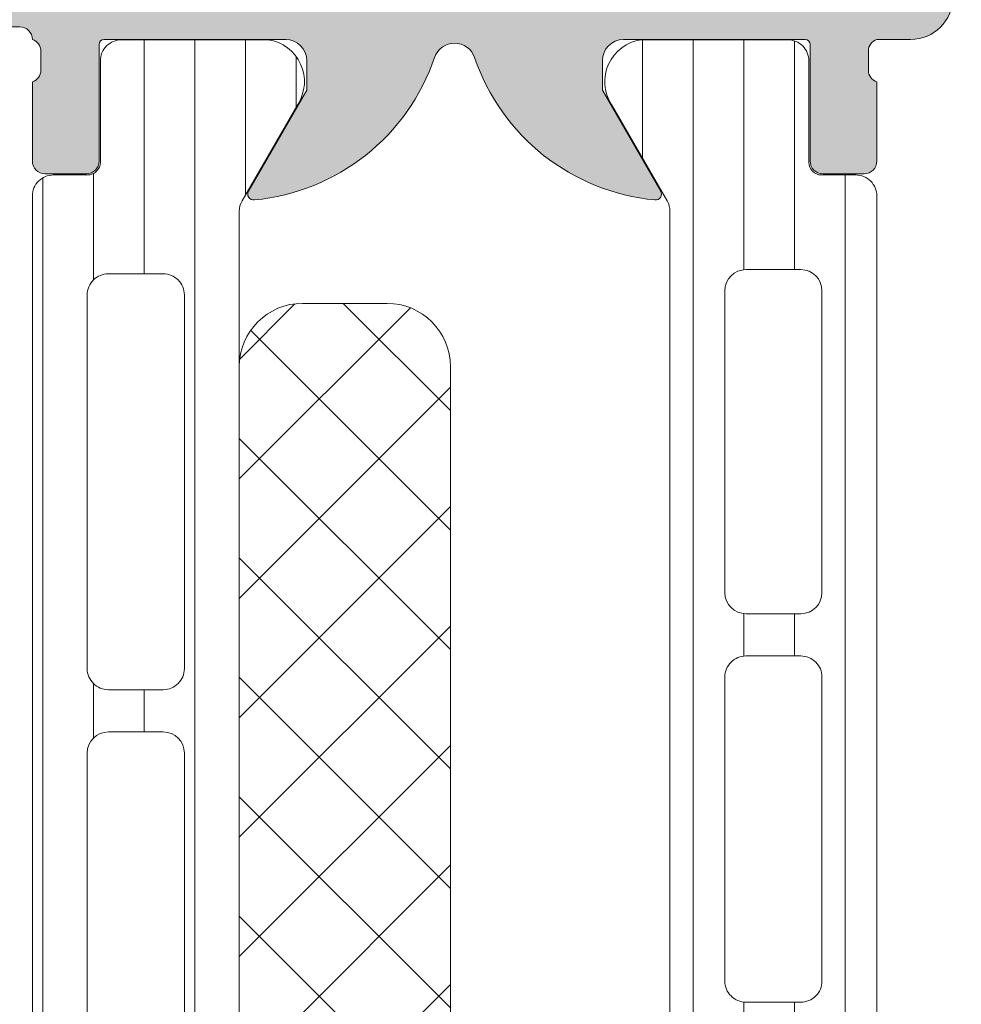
# Model space of a CAD drawing. Header units: millimetres. Extents: x 213386 to 506888, y 183055 to 450952.
# Tile 512 of 656: x 379411 to 379433, y 319036 to 319060. Entities that reach past the tile are written whole.
import ezdxf

# ---------------------------------------------------------------- set-up
doc = ezdxf.new("R2010")
doc.units = ezdxf.units.MM
doc.layers.add('FASÁDA DETAILNÍ', color=255, linetype='Continuous', lineweight=0)
doc.layers.add('NOVA', color=255, linetype='Continuous', lineweight=0)

# ---------------------------------------------------------------- blocks, each defined once
blk = doc.blocks.new('A$C69D17D4D')
at = {"layer": 'FASÁDA DETAILNÍ'}
h = blk.add_hatch(color=256, dxfattribs=at)
edge = h.paths.add_edge_path()
edge.add_arc((-18531.18959673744, 1311.061932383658), 0.120000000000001, 360.0000000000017, 450.00000000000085, ccw=False)
edge.add_line((-18531.06959673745, 1311.061932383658), (-18531.06959673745, 1308.301934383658))
edge.add_arc((-18530.76959673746, 1308.301934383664), 0.3000000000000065, 540, 629.9999999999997)
edge.add_line((-18530.76959673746, 1308.001934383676), (-18529.78962241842, 1308.001934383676))
edge.add_arc((-18529.78962241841, 1308.301934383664), 0.3000000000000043, 269.9999999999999, 360)
edge.add_line((-18529.48962241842, 1308.301934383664), (-18529.48962241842, 1310.181945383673))
edge.add_arc((-18529.41075532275, 1310.449488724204), 0.2789255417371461, 178.8371299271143, 253.5754054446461, ccw=False)
edge.add_line((-18529.68962341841, 1310.455149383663), (-18529.68962341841, 1310.908743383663))
edge.add_arc((-18529.41078597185, 1310.914411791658), 0.2788950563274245, 106.41987641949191, 181.1645893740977, ccw=False)
edge.add_line((-18529.48962241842, 1311.181932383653), (-18528.68944770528, 1311.181932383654))
edge.add_arc((-18528.68944770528, 1312.181932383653), 0.9999999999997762, 269.9999999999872, 359.9999999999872)
edge.add_line((-18527.68944770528, 1312.181932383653), (-18527.68944770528, 1315.681939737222))
edge.add_arc((-18528.68946752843, 1315.681919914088), 1.000019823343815, 360.001135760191, 449.9988642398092)
edge.add_line((-18528.68944770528, 1316.681939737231), (-18529.18944770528, 1316.681939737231))
edge.add_line((-18529.18944770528, 1316.681939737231), (-18529.18944770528, 1314.181939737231))
edge.add_arc((-18530.18949309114, 1314.181985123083), 1.000045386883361, 270.0026002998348, 359.9973997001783, ccw=False)
edge.add_line((-18530.18944770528, 1313.181939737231), (-18531.48946601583, 1313.181939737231))
edge.add_arc((-18531.48941351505, 1314.181992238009), 1.000052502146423, 180.0030079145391, 269.9969920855, ccw=False)
edge.add_line((-18532.48946601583, 1314.181939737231), (-18532.48946601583, 1321.181939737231))
edge.add_arc((-18531.96434426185, 1321.681939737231), 0.7250881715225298, 136.4038161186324, 223.5961838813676, ccw=False)
edge.add_line((-18532.48946601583, 1322.181939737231), (-18532.48946601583, 1328.216027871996))
edge.add_arc((-18531.48941351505, 1328.215975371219), 1.000052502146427, 450.0030079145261, 539.9969920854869, ccw=False)
edge.add_line((-18531.48946601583, 1329.216027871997), (-18530.18944770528, 1329.216027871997))
edge.add_arc((-18530.18949309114, 1328.215982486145), 1.000045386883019, 360.00260029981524, 449.9973997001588, ccw=False)
edge.add_line((-18529.18944770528, 1328.216027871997), (-18529.18944770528, 1326.681939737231))
edge.add_line((-18529.18944770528, 1326.681939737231), (-18528.58944160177, 1326.681939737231))
edge.add_line((-18528.58944160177, 1326.681939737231), (-18527.48946601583, 1327.781945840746))
edge.add_line((-18527.48946601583, 1327.781945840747), (-18527.48946601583, 1331.181939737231))
edge.add_line((-18527.48946601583, 1331.181939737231), (-18554.4893668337, 1331.181939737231))
edge.add_line((-18554.4893668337, 1331.181939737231), (-18554.4893668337, 1327.781945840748))
edge.add_line((-18554.4893668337, 1327.781945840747), (-18553.38939124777, 1326.68193973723))
edge.add_line((-18553.38939124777, 1326.681939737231), (-18552.78938514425, 1326.681939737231))
edge.add_line((-18552.78938514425, 1326.681939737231), (-18552.78938514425, 1328.216027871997))
edge.add_arc((-18551.7893397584, 1328.215982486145), 1.000045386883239, 450.0026002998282, 539.9973997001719, ccw=False)
edge.add_line((-18551.78938514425, 1329.216027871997), (-18550.4893668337, 1329.216027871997))
edge.add_arc((-18550.48941933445, 1328.215975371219), 1.000052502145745, 360.00300791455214, 449.99699208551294, ccw=False)
edge.add_line((-18549.4893668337, 1328.216027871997), (-18549.4893668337, 1322.18193973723))
edge.add_arc((-18550.01448858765, 1321.681939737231), 0.7250881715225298, 316.40381611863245, 403.59618388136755, ccw=False)
edge.add_line((-18549.4893668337, 1321.181939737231), (-18549.4893668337, 1314.181939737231))
edge.add_arc((-18550.48941933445, 1314.181992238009), 1.000052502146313, 270.00300791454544, 359.99699208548, ccw=False)
edge.add_line((-18550.4893668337, 1313.181939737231), (-18551.78938514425, 1313.181939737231))
edge.add_arc((-18551.7893397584, 1314.181985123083), 1.000045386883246, 180.0026002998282, 269.9973997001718, ccw=False)
edge.add_line((-18552.78938514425, 1314.181939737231), (-18552.78938514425, 1316.681939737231))
edge.add_line((-18552.78938514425, 1316.681939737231), (-18553.28938514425, 1316.681939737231))
edge.add_arc((-18553.28936532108, 1315.681919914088), 1.000019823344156, 450.0011357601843, 539.9988642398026)
edge.add_line((-18554.28938514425, 1315.681939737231), (-18554.28938514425, 1311.181939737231))
edge.add_arc((-18553.78939546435, 1311.181929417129), 0.4999896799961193, 539.9988173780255, 630.0011826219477)
edge.add_line((-18553.78938514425, 1310.681939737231), (-18552.78938514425, 1310.681939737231))
edge.add_line((-18552.78938514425, 1310.681939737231), (-18552.78938514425, 1311.481942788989))
edge.add_line((-18552.78938514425, 1311.481942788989), (-18549.78936988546, 1311.481942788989))
edge.add_arc((-18549.78936719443, 1311.181935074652), 0.3000077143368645, 359.99948607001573, 450.0005139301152, ccw=False)
edge.add_arc((-18549.56819592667, 1310.914411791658), 0.2788950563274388, 358.83541062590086, 433.58012358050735, ccw=False)
edge.add_line((-18549.28935848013, 1310.908743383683), (-18549.28935848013, 1310.455149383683))
edge.add_arc((-18549.56822657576, 1310.449488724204), 0.2789255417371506, 286.4245945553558, 361.1628700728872, ccw=False)
edge.add_line((-18549.48935948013, 1310.181945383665), (-18549.48935948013, 1308.301934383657))
edge.add_arc((-18549.18935948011, 1308.301934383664), 0.3000000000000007, 539.9999999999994, 629.9999999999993)
edge.add_line((-18549.18935948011, 1308.001934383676), (-18548.20938516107, 1308.001934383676))
edge.add_arc((-18548.20938516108, 1308.301934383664), 0.3000000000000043, 270, 360)
edge.add_line((-18547.90938516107, 1308.301934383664), (-18547.90938516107, 1311.061932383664))
edge.add_arc((-18547.78938516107, 1311.061932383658), 0.1200000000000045, 450, 539.9999999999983, ccw=False)
edge.add_line((-18547.78938516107, 1311.181932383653), (-18543.48935948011, 1311.181932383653))
edge.add_arc((-18543.48935948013, 1310.681932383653), 0.4999999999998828, 360.000000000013, 450.0000000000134, ccw=False)
edge.add_line((-18542.98935948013, 1310.681932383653), (-18542.98935948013, 1309.981932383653))
edge.add_line((-18542.98935948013, 1309.981932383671), (-18544.37085493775, 1307.589112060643))
edge.add_arc((-18544.25123969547, 1307.520052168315), 0.1381197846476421, 509.9999999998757, 637.702437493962)
edge.add_arc((-18544.69885808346, 1312.361403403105), 4.999999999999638, 275.3492280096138, 341.2905992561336)
edge.add_arc((-18539.48949094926, 1310.597177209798), 0.5000000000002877, 378.7094007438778, 521.2905992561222, ccw=False)
edge.add_arc((-18534.28012381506, 1312.361403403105), 4.999999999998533, 198.7094007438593, 264.6507719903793)
edge.add_arc((-18534.72774220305, 1307.520052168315), 0.1381197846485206, 262.2975625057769, 389.9999999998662)
edge.add_line((-18534.60812696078, 1307.589112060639), (-18535.9896224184, 1309.981932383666))
edge.add_line((-18535.98962241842, 1309.981932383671), (-18535.98962241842, 1310.681932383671))
edge.add_arc((-18535.48962241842, 1310.681932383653), 0.5000000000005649, 449.9999999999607, 539.9999999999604, ccw=False)
edge.add_line((-18535.48962241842, 1311.181932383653), (-18531.18959673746, 1311.181932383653))
edge = h.paths.add_edge_path(flags=16)
edge.add_arc((-18546.4893744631, 1329.081933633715), 0.5, 450, 540, ccw=False)
edge.add_line((-18546.4893744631, 1329.581933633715), (-18534.48946601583, 1329.581933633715))
edge.add_arc((-18534.48946601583, 1329.081933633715), 0.5, 360, 450, ccw=False)
edge.add_line((-18533.98946601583, 1329.081933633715), (-18533.98946601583, 1313.381951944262))
edge.add_arc((-18534.48946601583, 1313.381951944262), 0.5, 270, 360, ccw=False)
edge.add_line((-18534.48946601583, 1312.881951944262), (-18546.4893744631, 1312.881951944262))
edge.add_arc((-18546.4893744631, 1313.381951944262), 0.5, 180, 270, ccw=False)
edge.add_line((-18546.9893744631, 1313.381951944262), (-18546.9893744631, 1314.881951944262))
edge.add_line((-18546.9893744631, 1314.881951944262), (-18547.4893744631, 1314.881951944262))
edge.add_arc((-18547.4893744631, 1315.381951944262), 0.5000000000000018, 180.0000000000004, 270, ccw=False)
edge.add_line((-18547.9893744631, 1315.381951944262), (-18547.9893744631, 1327.081933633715))
edge.add_arc((-18547.4893744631, 1327.081933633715), 0.5, 450, 539.9999999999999, ccw=False)
edge.add_line((-18547.4893744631, 1327.581933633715), (-18546.9893744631, 1327.581933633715))
edge.add_line((-18546.9893744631, 1327.581933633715), (-18546.9893744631, 1329.081933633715))
h = blk.add_hatch(dxfattribs=at)
h.set_pattern_fill('LINIE', color=256, scale=1.2, angle=90, style=0)
h.set_pattern_definition([(90, (-18530.20650389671, 1268.05732668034), (-1.2, 7.347638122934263e-17), [])])
edge = h.paths.add_edge_path()
edge.add_arc((-18548.18027634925, 1271.592023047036), 0.2999999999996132, 359.9979247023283, 449.9979247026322)
edge.add_line((-18548.18026548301, 1271.89202304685), (-18548.99059681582, 1271.892051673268))
edge.add_arc((-18548.99058138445, 1272.392048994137), 0.4999973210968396, 179.9976177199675, 269.99823168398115, ccw=False)
edge.add_line((-18549.4905787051, 1272.392069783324), (-18549.49189925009, 1273.233142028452))
edge.add_arc((-18549.69189925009, 1273.233142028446), 0.2000000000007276, 6.513775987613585e-11, 90)
edge.add_line((-18549.69189925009, 1273.433142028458), (-18553.79189925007, 1273.433142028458))
edge.add_arc((-18553.79189925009, 1273.933142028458), 0.5, 180, 270, ccw=False)
edge.add_line((-18554.29189925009, 1273.933142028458), (-18554.29189925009, 1274.763891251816))
edge.add_arc((-18553.29189925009, 1274.763891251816), 1, 105.0000000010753, 179.9999999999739, ccw=False)
edge.add_line((-18553.55071829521, 1275.7298170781), (-18552.79189925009, 1275.933142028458))
edge.add_line((-18552.79189925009, 1275.933142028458), (-18552.79189925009, 1274.933142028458))
edge.add_line((-18552.79189925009, 1274.933142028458), (-18550.4918992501, 1274.933142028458))
edge.add_arc((-18550.49360849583, 1275.937268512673), 1.004127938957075, 270.0975300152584, 359.7659122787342)
edge.add_line((-18549.48948893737, 1275.933166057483), (-18549.48948893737, 1278.933044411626))
edge.add_arc((-18550.49360828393, 1278.929016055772), 1.004127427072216, 0.2298596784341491, 89.9024820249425)
edge.add_line((-18550.4918992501, 1279.933142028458), (-18552.79189925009, 1279.933142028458))
edge.add_line((-18552.79189925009, 1279.933142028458), (-18552.79189925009, 1278.933142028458))
edge.add_line((-18552.79189925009, 1278.933142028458), (-18553.55071829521, 1279.136466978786))
edge.add_arc((-18553.29189925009, 1280.102392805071), 1.000000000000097, 180, 254.999999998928, ccw=False)
edge.add_line((-18554.29189925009, 1280.102392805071), (-18554.29189925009, 1280.933142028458))
edge.add_arc((-18553.79189925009, 1280.933142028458), 0.5, 90, 180, ccw=False)
edge.add_line((-18553.79189925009, 1281.433142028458), (-18549.69189925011, 1281.433142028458))
edge.add_arc((-18549.693627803, 1281.637315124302), 0.2041804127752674, 270.4850610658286, 358.8441310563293)
edge.add_line((-18549.48948893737, 1281.633196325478), (-18549.48946601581, 1307.47456313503))
edge.add_arc((-18548.98946869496, 1307.474547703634), 0.4999973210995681, 89.99761772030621, 179.9982316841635, ccw=False)
edge.add_line((-18548.98944790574, 1307.974545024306), (-18548.17911657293, 1307.974516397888))
edge.add_arc((-18548.17910570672, 1308.27451639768), 0.3000000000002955, 269.9979247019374, 359.9979247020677)
edge.add_line((-18547.8791057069, 1308.274505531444), (-18547.87935072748, 1310.67450392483))
edge.add_arc((-18547.37935475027, 1310.674488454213), 0.4999959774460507, 89.99762222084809, 179.9982271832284, ccw=False)
edge.add_line((-18547.3793340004, 1311.17448443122), (-18543.9027925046, 1311.174357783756))
edge.add_arc((-18544.0451390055, 1310.184544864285), 0.9999960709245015, -32.72909139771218, 81.81631665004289, ccw=False)
edge.add_line((-18543.20390593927, 1309.643879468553), (-18544.52245836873, 1307.360270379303))
edge.add_arc((-18544.08945470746, 1307.110254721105), 0.4999999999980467, 149.9979281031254, 179.9978647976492)
edge.add_line((-18544.58945470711, 1307.11027335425), (-18544.59054101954, 1272.756004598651))
edge.add_arc((-18544.09054101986, 1272.755987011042), 0.500000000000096, 179.9979846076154, 209.9979213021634)
edge.add_line((-18544.5235627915, 1272.506002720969), (-18543.20517579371, 1270.222298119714))
edge.add_arc((-18544.04644802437, 1269.681693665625), 0.9999960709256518, -81.82046724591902, 32.72494080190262, ccw=False)
edge.add_line((-18543.90417322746, 1268.691870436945), (-18547.38071472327, 1268.69199708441))
edge.add_arc((-18547.38069925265, 1269.191993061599), 0.4999959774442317, 179.99762222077, 269.9982271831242, ccw=False)
edge.add_line((-18547.88069522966, 1269.192013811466), (-18547.88027634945, 1271.592012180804))
edge = h.paths.add_edge_path(flags=16)
edge.add_line((-18547.69000074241, 1295.783135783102), (-18546.3900066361, 1295.783135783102))
edge.add_arc((-18546.39000299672, 1296.283132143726), 0.4999963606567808, 269.9995829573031, 360.0004170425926)
edge.add_line((-18545.89000663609, 1296.283135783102), (-18545.89000663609, 1305.133129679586))
edge.add_arc((-18546.39000299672, 1305.133133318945), 0.499996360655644, 359.9995829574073, 450.0004170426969)
edge.add_line((-18546.39000663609, 1305.633129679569), (-18547.69000074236, 1305.633129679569))
edge.add_arc((-18547.69001731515, 1305.133129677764), 0.5000000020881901, 89.99810089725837, 179.9999997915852)
edge.add_line((-18548.19001731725, 1305.133129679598), (-18548.19001731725, 1296.283135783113))
edge.add_arc((-18547.69001731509, 1296.283135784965), 0.5000000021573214, 180.0000002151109, 270.0018990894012)
edge = h.paths.add_edge_path(flags=16)
edge.add_arc((-18547.69001731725, 1285.583129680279), 0.5, 179.9999999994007, 270)
edge.add_line((-18547.69001731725, 1285.083129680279), (-18546.39000663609, 1285.083129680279))
edge.add_arc((-18546.39000663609, 1285.583129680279), 0.5, 270, 360.0000000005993)
edge.add_line((-18545.89000663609, 1285.583129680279), (-18545.89000663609, 1294.283135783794))
edge.add_arc((-18546.39000663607, 1294.2831357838), 0.499999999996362, 5.732122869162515e-10, 89.99999999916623)
edge.add_line((-18546.39000663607, 1294.7831357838), (-18547.69001731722, 1294.7831357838))
edge.add_arc((-18547.69001731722, 1294.2831357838), 0.5000000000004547, 89.99999999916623, 179.9999999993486)
edge.add_line((-18548.19001731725, 1294.2831357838), (-18548.19001731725, 1285.583129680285))
edge = h.paths.add_edge_path(flags=16)
edge.add_arc((-18546.39000299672, 1283.583133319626), 0.499996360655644, 359.9995829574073, 450.0004170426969)
edge.add_line((-18546.39000663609, 1284.083129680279), (-18547.69000074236, 1284.083129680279))
edge.add_arc((-18547.69001731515, 1283.583129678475), 0.5000000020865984, 89.99810089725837, 179.9999997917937)
edge.add_line((-18548.19001731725, 1283.583129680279), (-18548.19001731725, 1274.733120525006))
edge.add_arc((-18547.69003257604, 1274.733120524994), 0.4999847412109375, 179.9999999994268, 270)
edge.add_line((-18547.69003257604, 1274.233135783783), (-18546.39002189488, 1274.233135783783))
edge.add_arc((-18546.39002189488, 1274.733151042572), 0.5000152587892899, 270, 360.0000000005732)
edge.add_line((-18545.89000663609, 1274.733151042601), (-18545.89000663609, 1283.583129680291))
h = blk.add_hatch(dxfattribs=at)
h.set_pattern_fill('_USER', color=256, scale=1.2, angle=90, style=0, pattern_type=0)
h.set_pattern_definition([(90, (0, 0), (-1.2, 7.347638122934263e-17), [])])
edge = h.paths.add_edge_path()
edge.add_line((-18534.45647779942, 1277.506049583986), (-18535.77494751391, 1275.222392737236))
edge.add_arc((-18534.93369486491, 1274.681757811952), 0.9999960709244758, 507.2729839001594, 621.8183919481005)
edge.add_line((-18535.07600551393, 1273.69193973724), (-18531.59946401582, 1273.69193973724))
edge.add_arc((-18531.5994613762, 1274.191935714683), 0.4999959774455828, 269.9996975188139, 360.0003024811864)
edge.add_line((-18531.09946539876, 1274.191938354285), (-18531.09979734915, 1276.591936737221))
edge.add_arc((-18530.79979734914, 1276.591936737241), 0.3000000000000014, 450, 539.9999999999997, ccw=False)
edge.add_line((-18530.79979734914, 1276.891936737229), (-18529.98946601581, 1276.891936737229))
edge.add_arc((-18529.98946333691, 1277.391934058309), 0.4999973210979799, 269.999693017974, 360.0003069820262)
edge.add_line((-18529.48946601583, 1277.391936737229), (-18529.48946601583, 1307.474411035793))
edge.add_arc((-18529.98946333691, 1307.474413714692), 0.4999973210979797, 359.9996930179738, 450.0003069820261)
edge.add_line((-18529.98946601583, 1307.974411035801), (-18530.79979734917, 1307.974411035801))
edge.add_arc((-18530.79979734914, 1308.274411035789), 0.3000000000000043, 180, 269.99999999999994, ccw=False)
edge.add_line((-18531.09979734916, 1308.274411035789), (-18531.09946539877, 1310.674409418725))
edge.add_arc((-18531.5994613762, 1310.674412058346), 0.4999959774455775, 359.9996975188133, 450.0003024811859)
edge.add_line((-18531.5994640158, 1311.174408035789), (-18535.0760055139, 1311.174408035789))
edge.add_arc((-18534.93369486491, 1310.184589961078), 0.9999960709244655, 458.1816080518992, 572.7270160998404)
edge.add_line((-18535.77494751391, 1309.643955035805), (-18534.45647779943, 1307.360298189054))
edge.add_arc((-18534.88949051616, 1307.110298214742), 0.5000000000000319, 360.000059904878, 389.9999965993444, ccw=False)
edge.add_line((-18534.38949051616, 1307.110298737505), (-18534.38949051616, 1277.756049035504))
edge.add_arc((-18534.88949051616, 1277.756049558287), 0.5000000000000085, 330.0000034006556, 359.9999400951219, ccw=False)
edge = h.paths.add_edge_path(flags=16)
edge.add_line((-18533.08947974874, 1298.082766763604), (-18533.08946448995, 1305.232791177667))
edge.add_arc((-18532.58942093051, 1305.232747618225), 0.5000435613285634, 450.0049911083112, 539.9950088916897, ccw=False)
edge.add_line((-18532.58946448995, 1305.732791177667), (-18531.28945571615, 1305.732791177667))
edge.add_arc((-18531.28948329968, 1305.232778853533), 0.5000123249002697, 360.00141220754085, 449.9968392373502, ccw=False)
edge.add_line((-18530.78947097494, 1305.232791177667), (-18530.78947097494, 1298.082766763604))
edge.add_arc((-18531.28951453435, 1298.082810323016), 0.5000435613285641, 270.0049911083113, 359.9950088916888, ccw=False)
edge.add_line((-18531.28947097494, 1297.582766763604), (-18532.58947974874, 1297.582766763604))
edge.add_arc((-18532.5894361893, 1298.082810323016), 0.5000435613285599, 180.0049911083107, 269.9950088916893, ccw=False)
edge = h.paths.add_edge_path(flags=16)
edge.add_line((-18533.08947974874, 1279.732767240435), (-18533.08947974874, 1286.882793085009))
edge.add_arc((-18532.5894361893, 1286.882749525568), 0.5000435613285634, 450.0049911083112, 539.9950088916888, ccw=False)
edge.add_line((-18532.58947974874, 1287.382793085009), (-18531.28947097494, 1287.382793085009))
edge.add_arc((-18531.28951453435, 1286.882749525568), 0.5000435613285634, 360.0049911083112, 449.9950088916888, ccw=False)
edge.add_line((-18530.78947097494, 1286.882793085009), (-18530.78947097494, 1279.732767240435))
edge.add_arc((-18531.28951453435, 1279.732810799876), 0.5000435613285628, 270.00499110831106, 359.99500889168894, ccw=False)
edge.add_line((-18531.28947097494, 1279.232767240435), (-18532.58947974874, 1279.232767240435))
edge.add_arc((-18532.5894361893, 1279.732810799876), 0.5000435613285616, 180.004991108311, 269.99500889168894, ccw=False)
edge = h.paths.add_edge_path(flags=16)
edge.add_line((-18533.08947974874, 1288.882793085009), (-18533.08947974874, 1296.082766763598))
edge.add_arc((-18532.58953052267, 1296.082817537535), 0.4999492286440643, 89.99418114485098, 180.0058188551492, ccw=False)
edge.add_line((-18532.58947974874, 1296.582766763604), (-18531.28947097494, 1296.582766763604))
edge.add_arc((-18531.28942020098, 1296.082817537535), 0.4999492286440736, 359.9941811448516, 450.00581885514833, ccw=False)
edge.add_line((-18530.78947097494, 1296.082766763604), (-18530.78947097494, 1288.882793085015))
edge.add_arc((-18531.28942020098, 1288.882742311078), 0.4999492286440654, 269.99418114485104, 360.005818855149, ccw=False)
edge.add_line((-18531.28947097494, 1288.382793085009), (-18532.58947974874, 1288.382793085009))
edge.add_arc((-18532.58953052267, 1288.882742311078), 0.4999492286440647, 179.994181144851, 270.005818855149, ccw=False)
h = blk.add_hatch(dxfattribs=at)
h.set_pattern_fill('NETZ', color=256, scale=2, angle=45, style=0)
h.set_pattern_definition([(45, (0, 0), (-1.414213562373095, 1.414213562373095), []), (135, (0, 0), (-1.414213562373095, -1.414213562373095), [])])
h.paths.add_polyline_path([(-18539.58873122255, 1276.433016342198, -0.4142135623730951), (-18541.08873122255, 1274.933016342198), (-18543.08873122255, 1274.933016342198, -0.4142135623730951), (-18544.58873122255, 1276.433016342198), (-18544.58873122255, 1303.433016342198, -0.4142135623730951), (-18543.08873122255, 1304.933016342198), (-18541.08873122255, 1304.933016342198, -0.4142135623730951), (-18539.58873122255, 1303.433016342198)])
for p, q in [((-18552.78938514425, 1311.481942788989), (-18549.78936988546, 1311.481942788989)), ((-18547.90938516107, 1308.301934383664), (-18547.90938516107, 1311.061932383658)), ((-18547.78938516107, 1311.181932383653), (-18543.48935948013, 1311.181932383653)), ((-18535.48962241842, 1311.181932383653), (-18531.18959673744, 1311.181932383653)), ((-18531.5994640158, 1311.174408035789), (-18535.07600551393, 1311.174408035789)), ((-18531.06959673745, 1311.061932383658), (-18531.06959673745, 1308.301934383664)), ((-18529.48962241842, 1311.181932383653), (-18528.68944770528, 1311.181932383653)), ((-18549.28935848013, 1310.908743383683), (-18549.28935848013, 1310.455149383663)), ((-18529.68962341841, 1310.455149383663), (-18529.68962341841, 1310.908743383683)), ((-18542.98935948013, 1310.681932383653), (-18542.98935948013, 1309.981932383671)), ((-18535.98962241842, 1309.981932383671), (-18535.98962241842, 1310.681932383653)), ((-18531.09979734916, 1308.274411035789), (-18531.09946539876, 1310.674409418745)), ((-18549.48935948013, 1310.181945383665), (-18549.48935948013, 1308.301934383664)), ((-18529.48962241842, 1308.301934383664), (-18529.48962241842, 1310.181945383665)), ((-18542.98935948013, 1309.981932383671), (-18544.37085493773, 1307.589112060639)), ((-18534.60812696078, 1307.589112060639), (-18535.98962241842, 1309.981932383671)), ((-18535.77494751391, 1309.643955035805), (-18534.45647779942, 1307.360298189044)), ((-18549.18935948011, 1308.001934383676), (-18548.20938516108, 1308.001934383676)), ((-18529.98946601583, 1307.974411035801), (-18530.79979734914, 1307.974411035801)), ((-18530.76959673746, 1308.001934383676), (-18529.78962241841, 1308.001934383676)), ((-18529.48946601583, 1277.391936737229), (-18529.48946601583, 1307.474411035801)), ((-18534.38949051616, 1307.110298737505), (-18534.38949051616, 1277.756049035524)), ((-18532.58946448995, 1305.732791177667), (-18531.28945571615, 1305.732791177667)), ((-18533.08947974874, 1298.082766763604), (-18533.08946448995, 1305.232791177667)), ((-18530.78947097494, 1305.232791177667), (-18530.78947097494, 1298.082766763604)), ((-18531.28947097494, 1297.582766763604), (-18532.58947974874, 1297.582766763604)), ((-18532.58947974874, 1296.582766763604), (-18531.28947097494, 1296.582766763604)), ((-18533.08947974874, 1288.882793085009), (-18533.08947974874, 1296.082766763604)), ((-18530.78947097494, 1296.082766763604), (-18530.78947097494, 1288.882793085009)), ((-18531.28947097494, 1288.382793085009), (-18532.58947974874, 1288.382793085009))]:
    blk.add_line(p, q, dxfattribs=at)
blk.add_lwpolyline([(-18549.48948893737, 1281.633196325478), (-18549.48946601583, 1307.474563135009, -0.4142167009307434), (-18548.98944790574, 1307.974545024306), (-18548.17911657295, 1307.974516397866, 0.414213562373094), (-18547.8791057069, 1308.274505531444), (-18547.87935072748, 1310.67450392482, -0.414216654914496), (-18547.3793340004, 1311.17448443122), (-18543.90279250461, 1311.174357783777, -0.5460410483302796), (-18543.20390593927, 1309.643879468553), (-18544.52245836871, 1307.360270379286, 0.1316522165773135), (-18544.58945470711, 1307.11027335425), (-18544.59054101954, 1272.756004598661, 0.1316522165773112)], format="xyb", dxfattribs=at)
for points in [[(-18547.69000074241, 1295.783135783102), (-18546.39000663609, 1295.783135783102, 0.414217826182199), (-18545.89000663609, 1296.283135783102), (-18545.89000663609, 1305.133129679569, 0.4142178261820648), (-18546.39000663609, 1305.633129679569), (-18547.69000074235, 1305.633129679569, 0.4142232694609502), (-18548.19001731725, 1305.133129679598), (-18548.19001731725, 1296.283135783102, 0.4142232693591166)], [(-18544.58873122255, 1303.433016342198), (-18544.58873122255, 1276.433016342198, 0.414213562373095), (-18543.08873122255, 1274.933016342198), (-18541.08873122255, 1274.933016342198, 0.414213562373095), (-18539.58873122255, 1276.433016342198), (-18539.58873122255, 1303.433016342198, 0.414213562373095), (-18541.08873122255, 1304.933016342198), (-18543.08873122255, 1304.933016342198, 0.414213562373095)], [(-18548.19001731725, 1285.583129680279, 0.4142135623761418), (-18547.69001731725, 1285.083129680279), (-18546.39000663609, 1285.083129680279, 0.4142135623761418), (-18545.89000663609, 1285.583129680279), (-18545.89000663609, 1294.2831357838, 0.4142135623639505), (-18546.39000663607, 1294.7831357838), (-18547.69001731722, 1294.7831357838, 0.414213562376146), (-18548.19001731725, 1294.2831357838)]]:
    blk.add_lwpolyline(points, format="xyb", close=True, dxfattribs=at)
for centre, radius, start, end in [((-18528.68944770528, 1312.181932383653), 0.9999999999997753, 270, 0), ((-18549.78936719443, 1311.181935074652), 0.3000077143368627, 359.9994860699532, 90.00051393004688), ((-18549.56819592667, 1310.914411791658), 0.2788950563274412, 358.8354106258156, 73.58012357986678), ((-18547.78938516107, 1311.061932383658), 0.1200000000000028, 90, 180), ((-18543.48935948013, 1310.681932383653), 0.4999999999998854, 0, 90), ((-18539.48949094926, 1310.597177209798), 0.5000000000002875, 18.70940074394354, 161.2905992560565), ((-18535.48962241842, 1310.681932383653), 0.500000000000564, 90, 180), ((-18534.93369486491, 1310.184589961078), 0.99999607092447, 98.181608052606, 212.7270160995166), ((-18531.5994613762, 1310.674412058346), 0.4999959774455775, 359.9996975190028, 90.00030248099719), ((-18531.18959673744, 1311.061932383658), 0.1199999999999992, 0, 90), ((-18529.41078597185, 1310.914411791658), 0.2788950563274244, 106.4198764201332, 181.1645893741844), ((-18544.69885808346, 1312.361403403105), 4.999999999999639, 275.3492280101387, 341.2905992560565), ((-18534.28012381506, 1312.361403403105), 4.999999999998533, 198.7094007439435, 264.6507719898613), ((-18549.56822657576, 1310.449488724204), 0.278925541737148, 286.4245945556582, 1.162870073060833), ((-18529.41075532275, 1310.449488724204), 0.2789255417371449, 178.8371299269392, 253.5754054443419), ((-18549.18935948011, 1308.301934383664), 0.3000000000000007, 180, 270), ((-18548.20938516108, 1308.301934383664), 0.3000000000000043, 270, 0), ((-18530.79979734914, 1308.274411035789), 0.3000000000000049, 180, 270), ((-18530.76959673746, 1308.301934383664), 0.3000000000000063, 180, 270), ((-18529.78962241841, 1308.301934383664), 0.3000000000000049, 270, 0), ((-18529.98946333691, 1307.474413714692), 0.4999973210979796, 359.9996930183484, 90.0003069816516), ((-18544.25123969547, 1307.520052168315), 0.1381197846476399, 149.9999999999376, 277.7024374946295), ((-18534.72774220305, 1307.520052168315), 0.1381197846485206, 262.2975625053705, 30.00000000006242), ((-18534.88949051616, 1307.110298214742), 0.5000000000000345, 5.990422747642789e-05, 29.99999659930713), ((-18532.58942093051, 1305.232747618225), 0.5000435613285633, 90.0049911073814, 179.9950088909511), ((-18531.28948329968, 1305.232778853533), 0.500012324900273, 0.00141220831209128, 89.99683923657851), ((-18532.5894361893, 1298.082810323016), 0.5000435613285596, 180.0049911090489, 269.9950088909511), ((-18531.28951453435, 1298.082810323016), 0.500043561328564, 270.0049911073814, 359.9950088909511), ((-18532.58953052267, 1296.082817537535), 0.4999492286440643, 89.99418114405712, 180.0058188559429), ((-18531.28942020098, 1296.082817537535), 0.4999492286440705, 359.9941811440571, 90.00581885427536), ((-18532.58953052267, 1288.882742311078), 0.4999492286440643, 179.9941811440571, 270.0058188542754), ((-18531.28942020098, 1288.882742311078), 0.4999492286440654, 269.9941811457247, 0.005818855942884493)]:
    blk.add_arc(centre, radius, start, end, dxfattribs=at)

msp = doc.modelspace()

# ---------------------------------------------------------------- block references
at = {"layer": 'NOVA', "ltscale": 300}
msp.add_blockref('A$C69D17D4D', (397960.6382589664, 317748.1544064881), dxfattribs=at)

doc.saveas('drawing.dxf')
